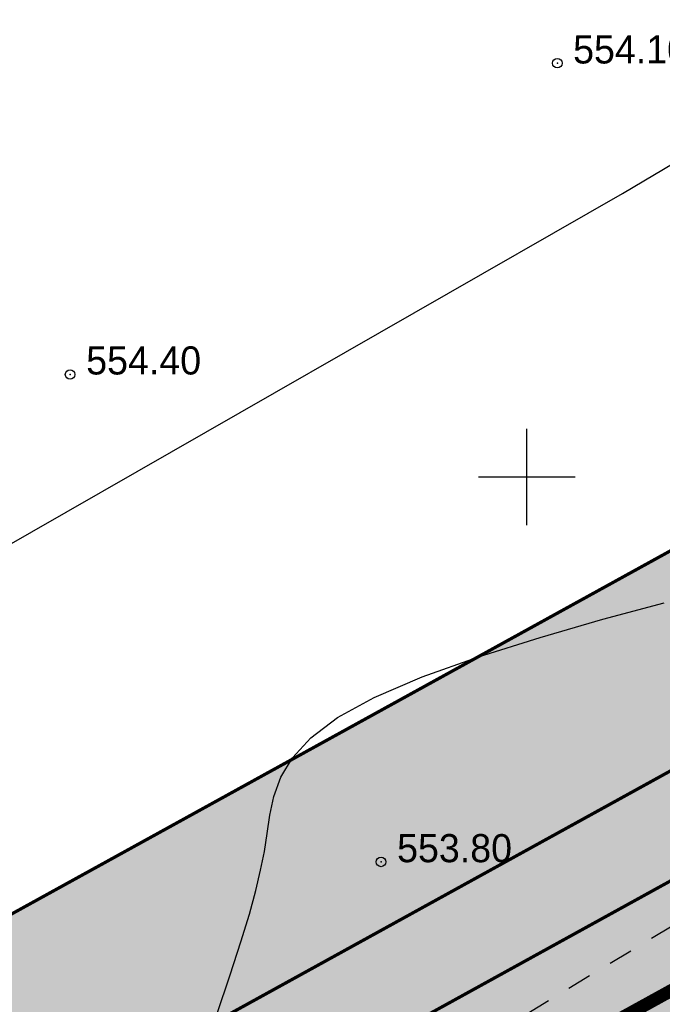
# Model space of a CAD drawing. Extents: x 10527 to 38813, y 13847 to 37526.
# Tile 278 of 656: x 35237 to 35257, y 36722 to 36752. Entities that reach past the tile are written whole.
import ezdxf

# ---------------------------------------------------------------- set-up
doc = ezdxf.new("R2010")
doc.units = 0
doc.header["$LTSCALE"] = 0.5
doc.header["$MEASUREMENT"] = 0
doc.header["$PDMODE"] = 32
doc.header["$PDSIZE"] = 0.3
for name, pattern in [('CONTI', [0]), ('STRIH_1', [3, 2, -1]), ('Д_ТРОТ_ТРУБА', [3, 1.5, -1.5])]:
    doc.linetypes.add(name, pattern=pattern)
for name, color, linetype in [('(004) Точки рельефа', 7, 'Continuous'), ('(014) Водопровод', 5, 'ИК_Водопровод -------в--------'), ('(025) Дорога', 7, 'Continuous'), ('PI_TTDEFAULT', 5, 'CONTI'), ('SETKR', 2, 'CONTI'), ('Штрих Стекло', 7, 'Continuous')]:
    doc.layers.add(name, color=color, linetype=linetype)
doc.layers.add('(032) Горизонтали утолщенные', color=32, linetype='Continuous', lineweight=30)
doc.layers.add('.', color=7, linetype='Continuous', lineweight=15)
doc.styles.add('D-431', font='txt')
doc.styles.get("Standard").update_dxf_attribs({"font": 'times.ttf'})
doc.linetypes.add('ИК_Водопровод -------в--------', pattern='A,9,-0.6,["В",Standard,S=1.2,R=0,X=0,Y=-0.6],-1.2', length=10.8)

# ---------------------------------------------------------------- blocks, each defined once
blk = doc.blocks.new('BL_333')
at = {"color": 0}
for p, q in [((0, -1.5), (0, 1.5)), ((-1.5, 0), (1.5, 0))]:
    blk.add_line(p, q, dxfattribs=at)
blk = doc.blocks.new('gergrgrre')
at = {"layer": '(014) Водопровод', "elevation": 1.817, "flags": 128}
blk.add_lwpolyline([(359950.099, 4200775.952), (359978.946, 4200791.494), (360008.619, 4200807.482), (360029.096, 4200818.514), (360041.267, 4200825.071), (360070.408, 4200840.167), (360102.974, 4200858.827), (360166.599, 4200896.426), (360296.363, 4200972.483), (360388.585, 4201019.441), (360467.432, 4201064.151), (360558.05, 4201111.93), (360748.177, 4201205.15), (360877.583, 4201278.731), (360897.819, 4201292.401)], dxfattribs=at)
at = {"layer": '(025) Дорога', "linetype": 'Д_ТРОТ_ТРУБА', "flags": 128}
blk.add_lwpolyline([(359950.774, 4200759.674), (360039.393, 4200802.607), (360068.131, 4200815.859), (360088.109, 4200826.114), (360107.649, 4200837.921), (360140.762, 4200859.717), (360175.037, 4200878.97), (360208.011, 4200897.644), (360269.115, 4200930.126), (360339.285, 4200967.955), (360367.33, 4200983.688), (360399.178, 4201001.389), (360435.847, 4201020.995), (360469.853, 4201037.679), (360521.215, 4201065.051), (360604.677, 4201110.684), (360643.587, 4201126.964), (360659.307, 4201134.027), (360687.236, 4201147.15), (360720.551, 4201164.525), (360747.849, 4201180.349), (360794.648, 4201206.536), (360847.362, 4201237.085), (360878.647, 4201257.008), (360902.723, 4201275.087), (360918.308, 4201287.231)], dxfattribs=at)
at = {"layer": '(032) Горизонтали утолщенные', "color": 32}
blk.add_polyline3d([(360090.35, 4200833.27, 554), (360090.76, 4200834.5, 554), (360091.09, 4200835.53, 554), (360091.36, 4200836.39, 554), (360091.56, 4200837.13, 554), (360091.71, 4200837.76, 554), (360091.83, 4200838.34, 554), (360091.92, 4200838.9, 554), (360092, 4200839.47, 554), (360092.12, 4200840.06, 554), (360092.34, 4200840.66, 554), (360092.7, 4200841.26, 554), (360093.27, 4200841.88, 554), (360094.1, 4200842.51, 554), (360095.25, 4200843.14, 554), (360096.74, 4200843.78, 554), (360098.49, 4200844.4, 554), (360100.41, 4200845, 554), (360102.37, 4200845.57, 554), (360104.28, 4200846.08, 554)], dxfattribs=at)
at = {"layer": 'PI_TTDEFAULT', "color": 5}
for p in [(360100.95, 4200862.88, 554.1), (360085.78, 4200853.19, 554.4), (360095.46, 4200838.02, 553.8)]:
    blk.add_point(p, dxfattribs=at)
at = {"layer": 'SETKR', "color": 92}
blk.add_blockref('BL_333', (360100, 4200850), dxfattribs=at)
at = {"layer": '(004) Точки рельефа', "style": 'D-431'}
for s, p in [('554.10', (360101.44, 4200862.87)), ('554.40', (360086.28, 4200853.19)), ('553.80', (360095.96, 4200838.01))]:
    blk.add_text(s, height=0.875, dxfattribs=at).set_placement(p)

msp = doc.modelspace()

# ---------------------------------------------------------------- hatches: boundary and pattern name
at = {"layer": '.', "ltscale": 0.149071}
h = msp.add_hatch(color=256, dxfattribs=at)
h.dxf.hatch_style = 1
h.set_gradient(color1=(255, 255, 255), tint=1)
h.paths.add_polyline_path([(35043.297, 36082.013), (36343.297, 36082.013), (36343.297, 37217.013), (35043.297, 37217.013)])
h.paths.add_polyline_path([(35058.297, 37202.013), (36328.297, 37202.013), (36328.297, 36097.013), (35058.297, 36097.013)], flags=16)
h = msp.add_hatch(color=256, dxfattribs=at)
h.dxf.hatch_style = 1
h.set_gradient(color1=(51, 204, 0), color2=(51, 204, 0), tint=1)
edge = h.paths.add_edge_path()
edge.add_line((35206.214, 36686.996), (35096.532, 36626.554))
edge.add_line((35096.532, 36626.554), (35099.428, 36621.299))
edge.add_line((35099.428, 36621.299), (35205.659, 36679.839))
edge.add_line((35205.659, 36679.839), (35208.925, 36674.788))
edge.add_line((35208.925, 36674.788), (35216.827, 36679.143))
edge.add_line((35216.827, 36679.143), (35212.826, 36685.331))
edge.add_arc((35208.627, 36682.617), 5, 32.8852, 118.8577)
h.paths.add_polyline_path([(36016.018, 37146.954), (36013.122, 37152.209), (35087.845, 36642.318), (35090.74, 36637.063)])
at = {"layer": 'Штрих Стекло', "linetype": 'Continuous'}
h = msp.add_hatch(color=5, dxfattribs=at)
h.dxf.hatch_style = 1
h.set_gradient(color1=(173, 173, 173), color2=(166, 166, 166), one_color=1, tint=0.65)
h.paths.add_polyline_path([(35090.74, 36637.063), (35096.532, 36626.554), (36021.81, 37136.445), (36016.018, 37146.954)])

# ---------------------------------------------------------------- linework, layer by layer
at = {"ltscale": 0.149071, "const_width": 0.1}
for points in [[(35087.845, 36642.318), (36013.122, 37152.209)], [(35090.74, 36637.063), (36016.018, 37146.954)]]:
    msp.add_lwpolyline(points, dxfattribs=at)
at = {"ltscale": 0.149071}
msp.add_lwpolyline([(35090.74, 36637.063), (35096.532, 36626.554), (36021.81, 37136.445), (36016.018, 37146.954)], close=True, dxfattribs=at)
at = {"color": 7, "linetype": 'STRIH_1', "ltscale": 2, "true_color": 0xffffff, "const_width": 0.1}
msp.add_lwpolyline([(35092.188, 36634.436), (36017.466, 37144.327)], dxfattribs=at)
at = {"color": 7, "ltscale": 0.149071, "true_color": 0xffffff, "const_width": 0.4}
msp.add_lwpolyline([(35093.636, 36631.809), (36018.914, 37141.699)], dxfattribs=at)

# ---------------------------------------------------------------- block references
at = {"linetype": 'Continuous'}
msp.add_blockref('gergrgrre', (-324846.944, -4164111.878), dxfattribs=at)

doc.saveas('drawing.dxf')
